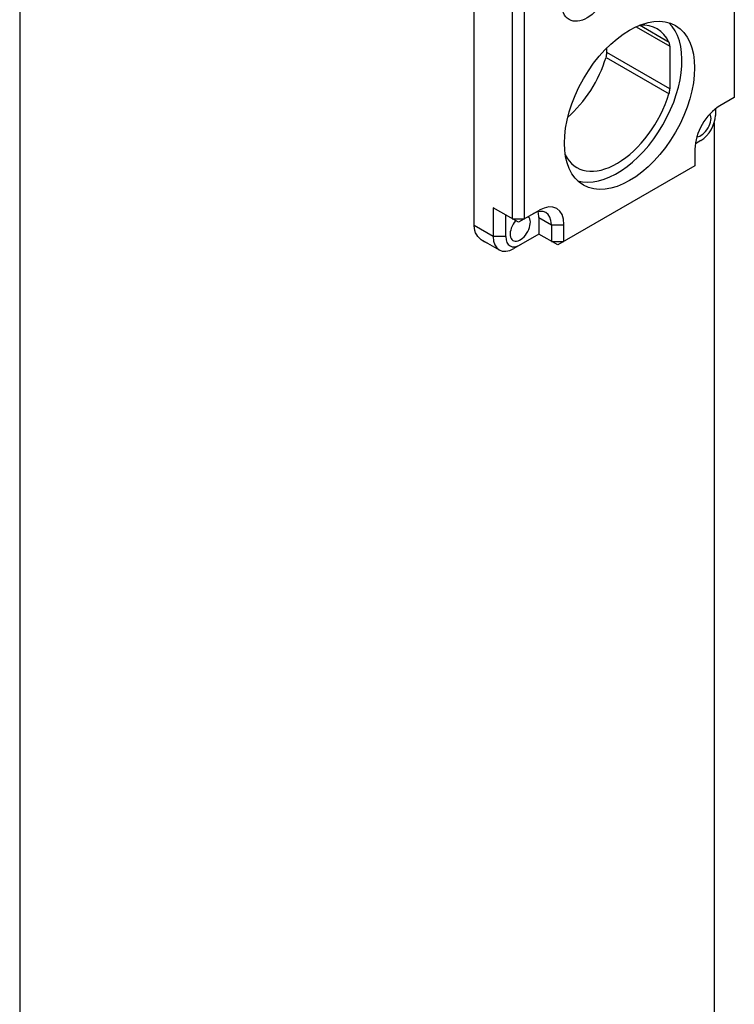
# Model space of a CAD drawing. Header units: millimetres. Extents: x 0 to 4378, y 0 to 2376.
# Tile 315 of 324: x 2670 to 2750, y 1681 to 1791. Entities that reach past the tile are written whole.
import ezdxf

# ---------------------------------------------------------------- set-up
doc = ezdxf.new("R2010")
doc.units = ezdxf.units.MM
doc.header["$LTSCALE"] = 0.2
doc.layers.add('01_Object Line', color=4, linetype='Continuous')

# ---------------------------------------------------------------- blocks, each defined once
blk = doc.blocks.new('A$C7c2cc22e_1')
for p, q in [((159.54, 783.92), (159.54, 623.23)), ((239.8, 782.6), (239.8, 748.72)), ((210.6, 734.31), (210.6, 773.83)), ((214.84, 768.19), (214.84, 735.12)), ((216.25, 735.12), (216.25, 768.19)), ((228.76, 756.67), (232.55, 754.49)), ((232.47, 754.92), (229.14, 756.84)), ((225.48, 753.77), (225.48, 754.3)), ((232.55, 754.49), (232.55, 749.69)), ((225.4, 753.24), (232.47, 749.16)), ((232.55, 749.69), (225.48, 753.77)), ((239.8, 748.72), (238.17, 747.78)), ((237.68, 747.44), (237.68, 746.72)), ((237.54, 745.88), (237.54, 623.23)), ((235.38, 742.94), (235.38, 741.06)), ((236.05, 743.9), (235.43, 743.54)), ((235.38, 741.06), (219.97, 732.17)), ((215.55, 734.72), (212.72, 736.35)), ((212.72, 736.35), (212.72, 733.12)), ((214.13, 733.12), (214.13, 735.53)), ((217.88, 736.06), (215.55, 734.72)), ((217.85, 735.27), (219.26, 734.45)), ((217.85, 735.27), (217.85, 733.39)), ((212.72, 733.12), (210.6, 734.35)), ((214.84, 735.12), (216.25, 735.12)), ((219.26, 734.45), (220.67, 734.45)), ((219.26, 734.45), (219.26, 732.57)), ((220.67, 732.57), (220.67, 734.45)), ((214.13, 733.12), (212.72, 733.12)), ((217.85, 733.39), (215.05, 731.78)), ((219.97, 732.17), (217.85, 733.39)), ((211.28, 732.84), (213.4, 731.61)), ((219.26, 732.57), (220.67, 732.57))]:
    blk.add_line(p, q)
for centre, major_axis in [((223.29, 761.03), (-2.05, -3.55)), ((228.03, 747.84), (-5.17, -8.96))]:
    blk.add_ellipse(centre, major_axis=major_axis, ratio=0.57735)
for centre, major_axis, start_param, end_param in [((226.61, 748.66), (5.17, 8.96), 3.27866, 6.146118), ((226.61, 748.66), (4.5, 7.79), 5.900503, 6.647126), ((231.49, 753.88), (0.75, 1.3), 5.497787, 5.900503), ((219.54, 752.74), (4.5, 7.79), 4.171582, 5.095071), ((224.42, 753.16), (-0.75, -1.3), 1.953479, 2.356194), ((231.49, 749.08), (0.75, 1.3), 5.095071, 5.497787), ((226.61, 748.66), (-4.5, -7.79), 5.919245, 8.236664), ((238.17, 744.56), (-1.97, -3.42), 3.926991, 5.497787), ((236.05, 745.78), (0.8, 1.39), 3.515391, 5.909387), ((236.05, 745.78), (-1.15, -1.99), 0.785398, 2.356194), ((217.88, 732.84), (1.97, 3.42), 5.497787, 7.068583), ((215.76, 734.06), (0.8, 1.39), 1.279429, 6.133498), ((217.17, 733.25), (1.47, 2.55), 5.497787, 7.068583), ((215.76, 734.06), (1.47, 2.55), 5.497787, 5.783221), ((215.05, 734.47), (-1.65, -2.86), 5.497787, 7.068583), ((215.76, 734.06), (-1.15, -1.99), 5.497787, 7.068583), ((212.93, 735.7), (-1.65, -2.86), 6.258355, 6.283185)]:
    blk.add_ellipse(centre, major_axis=major_axis, ratio=0.57735, start_param=start_param, end_param=end_param)
blk.add_open_spline([(212.09, 732.37), (211.91, 732.43), (211.74, 732.51), (211.3, 732.78), (211.04, 733.03), (210.69, 733.62), (210.6, 733.96), (210.6, 734.31)], degree=3, knots=[-0.3183028, -0.3183028, -0.3183028, -0.3183028, -0.2521705, -0.2521705, -0.1260853, -0.1260853, 0, 0, 0, 0])

msp = doc.modelspace()

# ---------------------------------------------------------------- block references
at = {"layer": '01_Object Line'}
msp.add_blockref('A$C7c2cc22e_1', (2510.212, 1034.021), dxfattribs=at)

doc.saveas('drawing.dxf')
